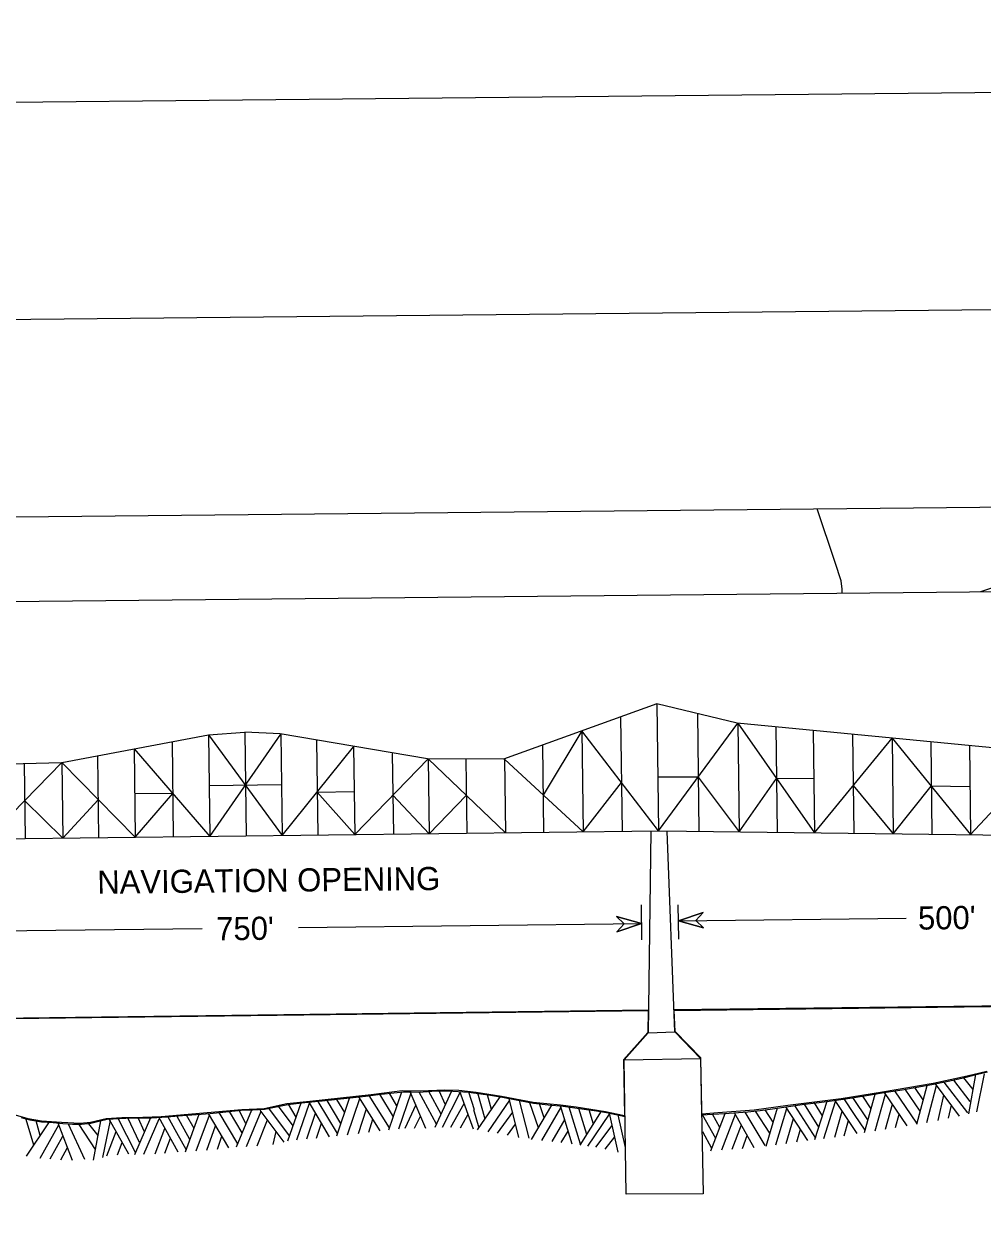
# Model space of a CAD drawing. Extents: x 3625074 to 3663148, y 511451 to 537151.
# Drawn here: x 3639869 to 3642626, y 533109 to 536567 of the extents above; entities that cross this region are included whole.
import ezdxf

# ---------------------------------------------------------------- set-up
doc = ezdxf.new("R2010")
doc.units = 0
for name, color, linetype in [('G-ANNO-NPLT', 7, 'Continuous'), ('V-ANNO-SYMB', 7, 'Continuous'), ('V-GRID-FRAM', 7, 'Continuous'), ('V-ROAD-CNTR', 7, 'Continuous'), ('V-TOPO-SHOR', 7, 'Continuous')]:
    doc.layers.add(name, color=color, linetype=linetype)

msp = doc.modelspace()

# ---------------------------------------------------------------- linework, layer by layer
at = {"layer": 'G-ANNO-NPLT'}
msp.add_lwpolyline([(3625900.3, 512034), (3662565.2, 512401.9), (3662322.6, 536567.4), (3625657.8, 536199.4)], close=True, dxfattribs=at)
at = {"layer": 'V-ANNO-SYMB'}
for p, q in [((3641688.9, 534611.5), (3641247.4, 534451.9)), ((3641688.9, 534611.5), (3641693.5, 534245.7)), ((3641919.8, 534556), (3641688.9, 534611.5)), ((3641584.2, 534573.6), (3641588.5, 534244.4)), ((3641805.3, 534583.5), (3641809.7, 534244.3)), ((3642818.6, 534469.1), (3641919.8, 534556)), ((3641921.4, 534555.8), (3641925.4, 534243)), ((3642030.5, 534545.3), (3642034.4, 534241.7)), ((3639977.2, 534442.3), (3640399.4, 534522.5)), ((3640399.4, 534522.5), (3640503.6, 534529.5)), ((3640399.4, 534522.5), (3640403.2, 534229.9)), ((3640605.2, 534524.7), (3640503.6, 534529.5)), ((3640503.6, 534529.3), (3640507.5, 534231.2)), ((3641028.9, 534453), (3640605.2, 534524.7)), ((3640606.9, 534524.5), (3640610.7, 534232.4)), ((3640709.7, 534506.1), (3640713.3, 534233.7)), ((3641472.9, 534533.4), (3641476.7, 534243)), ((3642138.1, 534534.9), (3642142, 534240.4)), ((3642251, 534524), (3642254.7, 534239)), ((3642364.9, 534513), (3642368.5, 534237.7)), ((3640185.3, 534481.8), (3640188.6, 534227.3)), ((3640294.5, 534502.6), (3640298, 534228.6)), ((3640816.5, 534487.5), (3640819.7, 534235)), ((3641359.7, 534492.5), (3641363, 534241.6)), ((3642476.2, 534502.2), (3642479.7, 534236.3)), ((3642587.5, 534491.4), (3642590.8, 534235)), ((3639758.8, 534436.8), (3639977.2, 534442.3)), ((3639869.5, 534439.6), (3639872.3, 534223.4)), ((3639977.2, 534442.3), (3639980, 534224.7)), ((3640079.6, 534461.8), (3640082.7, 534226)), ((3640927.8, 534468.3), (3640930.8, 534236.3)), ((3641247.4, 534451.9), (3641028.9, 534453)), ((3641030.5, 534453), (3641033.3, 534237.6)), ((3641139.4, 534452.4), (3641142.2, 534238.9)), ((3641250.5, 534451.8), (3641253.2, 534240.3)), ((3639323.9, 534216.7), (3641695.9, 534245.7)), ((3641671.6, 534245.4), (3641663.3, 533665.1)), ((3641695.9, 534245.7), (3643285.2, 534226.7)), ((3641740, 533667.5), (3641718.5, 534245.4)), ((3641645.7, 533931.8), (3641644.3, 534032.6)), ((3641751.8, 533933.9), (3641749.6, 534033.1)), ((3641572.4, 533999.2), (3641594.8, 533977.9)), ((3641644.8, 533978.9), (3641572.4, 533999.2)), ((3641572.4, 533999.2), (3641644.8, 533978.9)), ((3641594.8, 533977.9), (3641572.4, 533999.2)), ((3641821.5, 534011.1), (3641750.5, 533987.2)), ((3641750.5, 533987.2), (3641821.5, 534011.1)), ((3641750.5, 533987.2), (3641822.9, 533967)), ((3641822.9, 533967), (3641750.5, 533987.2)), ((3641750.6, 533987.3), (3642405.1, 533994.7)), ((3641800.5, 533988.3), (3641821.5, 534011.1)), ((3641821.5, 534011.1), (3641800.5, 533988.3)), ((3641822.9, 533967), (3641800.5, 533988.3)), ((3641800.5, 533988.3), (3641822.9, 533967)), ((3639381.6, 533953.2), (3640380.9, 533964.6)), ((3640657.7, 533967.7), (3641645.1, 533978.9)), ((3641573.8, 533955.1), (3641644.8, 533978.9)), ((3641644.8, 533978.9), (3641573.8, 533955.1)), ((3641594.8, 533977.9), (3641573.8, 533955.1)), ((3641573.8, 533955.1), (3641594.8, 533977.9)), ((3643254.9, 533749.5), (3641737.7, 533730.5)), ((3641738.6, 533729.3), (3643254.9, 533749.5)), ((3641664.2, 533729.6), (3639376.9, 533701.1)), ((3641594.6, 533587.1), (3641663.3, 533665.1)), ((3641663.3, 533665.1), (3641740, 533667.5)), ((3641740, 533667.5), (3641814.3, 533590.4)), ((3641594.6, 533587.1), (3641814.3, 533590.4)), ((3641600.1, 533200.5), (3641594.6, 533587.1)), ((3641814.3, 533590.4), (3641821.5, 533201.3)), ((3642585.7, 533431.1), (3642606, 533544.7)), ((3642608.9, 533437.6), (3642630.4, 533547)), ((3642445.5, 533439.5), (3642402.8, 533502.4)), ((3642454.3, 533472), (3642430.3, 533507)), ((3642436.4, 533401.9), (3642465.8, 533513.3)), ((3642464.9, 533407), (3642492.9, 533512.8)), ((3642558.7, 533425.3), (3642489.7, 533517.8)), ((3642582.9, 533434.3), (3642514.8, 533522.7)), ((3642589.9, 533466.8), (3642542.4, 533528.9)), ((3642598.5, 533501.5), (3642570.9, 533535.2)), ((3640742, 533421.3), (3640714.6, 533467.4)), ((3640780, 533403.8), (3640740.1, 533470.1)), ((3640768.3, 533368), (3640804.9, 533477.1)), ((3640790.9, 533435.4), (3640768.4, 533473.1)), ((3640799.3, 533371.4), (3640834.4, 533475.5)), ((3640893, 533382.6), (3640831.6, 533480.2)), ((3640919.6, 533391.2), (3640861.6, 533483.9)), ((3640931.2, 533422.8), (3640891.5, 533487.7)), ((3640917.7, 533385.8), (3640955, 533494.7)), ((3640940.6, 533454.4), (3640919.2, 533491)), ((3640946.5, 533388.8), (3640982, 533492.3)), ((3641024.3, 533388.9), (3640979.3, 533495.1)), ((3641055.1, 533402.2), (3641005, 533494.3)), ((3641068.1, 533430.8), (3641033.1, 533496.1)), ((3641050.9, 533392.9), (3641098.6, 533497.9)), ((3641080.7, 533457.9), (3641062.3, 533497.4)), ((3641072.2, 533393.5), (3641122.8, 533492.8)), ((3641161.5, 533387.8), (3641121.9, 533495.9)), ((3641164.1, 533442.7), (3641147.8, 533493.7)), ((3641172.6, 533385.3), (3641237.6, 533480.3)), ((3641194.9, 533416.4), (3641173.3, 533490.7)), ((3641212.8, 533444), (3641201.5, 533486.4)), ((3641203.4, 533380.1), (3641265.6, 533470.7)), ((3641291.8, 533363.4), (3641264.1, 533475.3)), ((3641321.5, 533361.2), (3641293.7, 533469.6)), ((3642142.6, 533357.8), (3642178, 533467.6)), ((3642169, 533360.9), (3642202.6, 533467.2)), ((3642264.8, 533374.5), (3642201.2, 533470.4)), ((3642256.4, 533429.6), (3642226.9, 533474.3)), ((3642295.6, 533414.2), (3642252.2, 533478.2)), ((3642304.6, 533446.1), (3642280.4, 533482.7)), ((3642285.3, 533377.7), (3642316.6, 533488.5)), ((3642316.2, 533382.6), (3642346.2, 533488.3)), ((3642407.9, 533397.4), (3642343.2, 533492.7)), ((3642436.2, 533405), (3642373, 533497.4)), ((3642497, 533412.7), (3642513.9, 533485.4)), ((3640458.1, 533333.3), (3640399.6, 533432.6)), ((3640483.2, 533345), (3640429.7, 533435.4)), ((3640496.1, 533376.6), (3640459.7, 533438.5)), ((3640479.8, 533336.7), (3640523.4, 533443.2)), ((3640506.7, 533403.8), (3640487.4, 533441.6)), ((3640508.9, 533337.9), (3640550.2, 533439.3)), ((3640617.1, 533350.1), (3640548, 533442.4)), ((3640632.4, 533368.2), (3640573.1, 533447.6)), ((3640642.5, 533397.1), (3640600.7, 533453.4)), ((3640627.5, 533354), (3640665.4, 533463)), ((3640651.2, 533421.5), (3640629.3, 533459.1)), ((3640653.3, 533356.5), (3640690, 533461.8)), ((3640681.8, 533359.3), (3640707.2, 533433.1)), ((3640747.1, 533365.7), (3640688.7, 533464.9)), ((3640830.1, 533374.8), (3640853.1, 533445.9)), ((3640964.7, 533390.7), (3640996.3, 533458.3)), ((3641096.1, 533393.2), (3641134.4, 533461.4)), ((3641177.8, 533390.8), (3641162.6, 533443.1)), ((3641230.1, 533375.5), (3641274, 533436)), ((3641347.7, 533391.2), (3641323.3, 533463.3)), ((3641327.8, 533357.8), (3641386.8, 533456.6)), ((3641364.4, 533420.1), (3641351, 533460.4)), ((3641357.4, 533354.6), (3641412.8, 533448.9)), ((3641445.4, 533344.5), (3641411.1, 533454.6)), ((3641469, 533344.4), (3641436.5, 533451.2)), ((3641487, 533372.3), (3641464.5, 533447.2)), ((3641468.1, 533341.2), (3641529.5, 533438.9)), ((3641506.3, 533401.7), (3641493.4, 533443.3)), ((3641577.2, 533321.4), (3641552.3, 533433.8)), ((3641844.2, 533325.5), (3641885.3, 533433)), ((3641967.9, 533334), (3641912.1, 533434.9)), ((3642000, 533340.8), (3641942.3, 533436.7)), ((3642013.6, 533375.5), (3641972.3, 533439.5)), ((3642022.7, 533407.7), (3641999.9, 533443.4)), ((3642002.5, 533338.2), (3642035.6, 533448.5)), ((3642031, 533342.3), (3642062.7, 533447.1)), ((3642122.8, 533355.3), (3642059.7, 533451.9)), ((3642145.8, 533361.8), (3642085.1, 533455.5)), ((3642154, 533392.8), (3642113, 533459.4)), ((3642164.8, 533425.8), (3642142, 533462.9)), ((3642200.1, 533364.5), (3642221.4, 533439.7)), ((3642345.7, 533387.3), (3642366, 533459.3)), ((3642526.9, 533418.8), (3642535.4, 533456.3)), ((3639896.9, 533341.3), (3639875.3, 533415.6)), ((3639875.9, 533309.8), (3639939.7, 533405.6)), ((3639915.3, 533369), (3639903.5, 533411.2)), ((3639915, 533304.4), (3639968.7, 533400.3)), ((3640007.9, 533297.2), (3639966.7, 533404.9)), ((3640043.7, 533300.4), (3639996.8, 533402)), ((3640074.3, 533329.1), (3640027, 533401.3)), ((3640081.5, 533369.7), (3640055, 533402.8)), ((3640068.8, 533298.5), (3640089.9, 533411.7)), ((3640095, 533305.5), (3640117, 533412.7)), ((3640170, 533315.5), (3640113.7, 533416.2)), ((3640189.3, 533320.4), (3640139.3, 533418.2)), ((3640200.4, 533348.7), (3640167.5, 533419.7)), ((3640186.9, 533314.8), (3640233, 533420.6)), ((3640214.9, 533380.2), (3640196.7, 533419.7)), ((3640212.8, 533315.3), (3640257.4, 533417.5)), ((3640312.4, 533321), (3640256.3, 533421.5)), ((3640308.2, 533376.6), (3640282.2, 533423.5)), ((3640345.7, 533358), (3640307.8, 533425.4)), ((3640332.8, 533322.5), (3640372.8, 533430.5)), ((3640357.5, 533389.2), (3640336.2, 533427.6)), ((3640364.1, 533325), (3640402.3, 533428)), ((3640393.9, 533327.4), (3640419.7, 533397.5)), ((3640538.7, 533339.4), (3640569, 533414.4)), ((3640709.3, 533362), (3640724, 533404.8)), ((3640770.1, 533374.7), (3640742, 533421.3)), ((3640859.8, 533378.4), (3640871.7, 533416.2)), ((3640991.9, 533390.1), (3641009.1, 533424.5)), ((3641123.6, 533390.9), (3641145.8, 533430.4)), ((3641259, 533369.9), (3641282.2, 533402)), ((3641387.1, 533351.7), (3641424.6, 533416.2)), ((3641490, 533338.7), (3641552.8, 533430.9)), ((3641513.2, 533335.4), (3641560.1, 533397.9)), ((3641598.2, 533334.7), (3641577.7, 533428.3)), ((3641857.7, 533360.9), (3641820.2, 533428.6)), ((3641869.6, 533392), (3641848.7, 533430.5)), ((3641875.3, 533327.6), (3641914.7, 533430.2)), ((3641905.1, 533329.7), (3641931.8, 533399.5)), ((3642060.6, 533346.5), (3642081.9, 533418)), ((3642227.3, 533368.7), (3642239.7, 533412.3)), ((3642287.1, 533384.6), (3642256.6, 533429.7)), ((3642374.9, 533392), (3642385.5, 533430.2)), ((3639943.4, 533302.3), (3639980.7, 533367.1)), ((3640107.2, 533311), (3640133.5, 533380.9)), ((3640246.1, 533316.3), (3640273.7, 533389.4)), ((3640334.9, 533329.2), (3640308.2, 533376.6)), ((3640424.8, 533330.1), (3640437.8, 533367.5)), ((3640585.3, 533343.5), (3640593.8, 533381)), ((3641413.3, 533348.9), (3641433.8, 533381.4)), ((3641540.2, 533329.5), (3641567.3, 533365.8)), ((3641846.7, 533332.2), (3641820.3, 533379.8)), ((3641934.5, 533331.7), (3641948.6, 533368.8)), ((3642090.6, 533350.8), (3642101.5, 533387.7)), ((3639974.6, 533299.6), (3639993.6, 533334.3)), ((3640137.6, 533313.2), (3640151, 533349.3)), ((3640273.6, 533318.2), (3640289.9, 533361.3)), ((3641821.5, 533201.3), (3641600.1, 533200.5))]:
    msp.add_line(p, q, dxfattribs=at)
for points in [[(3628644.1, 512686.6), (3661725.6, 513018.6), (3661495.6, 535934), (3628414.1, 535602), (3628644.1, 512686.6)], [(3641693.5, 534245.7), (3641921.4, 534555.8), (3642142, 534240.4), (3642364.9, 534513), (3642590.8, 534235), (3642810, 534469.9), (3643044.8, 534229.6), (3643162.8, 534381.8)], [(3640185.3, 534481.8), (3640403.2, 534229.9), (3640606.9, 534524.5)], [(3640399.4, 534522.5), (3640610.7, 534232.4), (3640816.5, 534487.5)], [(3641693.5, 534245.7), (3641472.9, 534533.4), (3641361.7, 534348.9)], [(3639762.1, 534222.1), (3639977.2, 534442.3), (3640188.6, 534227.3)], [(3640819.7, 534235), (3641030.5, 534453), (3641253.2, 534240.3)], [(3641250.5, 534451.8), (3641476.7, 534243)], [(3641807, 534400.3), (3641691.6, 534400.3)], [(3641807, 534400.3), (3641925.4, 534243), (3642032.3, 534396.8)], [(3640401.3, 534376.7), (3640608.8, 534378.8)], [(3641476.7, 534243), (3641586.7, 534385)], [(3642140, 534395.5), (3642032.3, 534396.8)], [(3642252.8, 534376.1), (3642368.5, 534237.7), (3642477.8, 534374)], [(3642589, 534372.7), (3642477.8, 534374)], [(3639870.7, 534332.6), (3639980, 534224.7), (3640081.7, 534335.5)], [(3640188.6, 534227.3), (3640296.4, 534353.2), (3640187, 534352.1)], [(3640819.7, 534235), (3640711.8, 534357.6), (3640818.1, 534358.8)], [(3641140.5, 534347.3), (3641033.3, 534237.6), (3640929.3, 534348.3)], [(3641738.6, 533729.3), (3643253.9, 533748.3)], [(3639377.3, 533700.2), (3641663.1, 533728.7), (3641662.4, 533665.5), (3641592.9, 533586.8), (3641595.6, 533425.6), (3641541.1, 533437.8), (3641456.2, 533450.3), (3641411.3, 533456.4), (3641332.5, 533464.2), (3641241.4, 533481.5), (3641169, 533493.4), (3641118.6, 533498.4), (3641078.9, 533499.5), (3641009.1, 533496.9), (3640956.1, 533497.5), (3640866.5, 533486.5), (3640691, 533466.7), (3640624.8, 533460.6), (3640559.1, 533446.3), (3640495, 533443.5), (3640262.8, 533423.3), (3640210.2, 533421.3), (3640149.5, 533420.5), (3640104.7, 533417.3), (3640059.6, 533406.3), (3640030.4, 533403.7), (3639976.2, 533406.3), (3639919.2, 533410.8), (3639880.9, 533417), (3639808, 533438.6)], [(3642637.2, 533553.7), (3642580.4, 533539.5), (3642483.4, 533518.9), (3642337.8, 533494.2), (3642218.3, 533475.1), (3642065.4, 533455.5), (3641968.1, 533442.5), (3641864.1, 533434), (3641818.3, 533431), (3641815.3, 533592.5), (3641741.2, 533668.3), (3641738.6, 533729.3)], [(3641817, 533428.3), (3641883.5, 533432.9), (3641949.9, 533437.5), (3641985.5, 533441.3), (3642021, 533446.4), (3642066.9, 533452.9), (3642112.9, 533459.4), (3642155.5, 533464.5), (3642198.1, 533469.9), (3642250.3, 533477.9), (3642302.5, 533486.2), (3642348.1, 533493.5), (3642393.6, 533500.9), (3642436.3, 533508), (3642478.9, 533515.6), (3642526.6, 533525.4), (3642574.1, 533536.1), (3642606.6, 533544.6), (3642639.3, 533552.5)], [(3639860.6, 533421), (3639885.3, 533414.1), (3639918.9, 533408.9), (3639952.9, 533406.3), (3639980.4, 533403.9), (3640008, 533402), (3640034.3, 533401.9), (3640060.6, 533404.3), (3640084, 533410.2), (3640107.4, 533415.8), (3640143.3, 533418.3), (3640179.3, 533419.7), (3640207.3, 533419.7), (3640235.2, 533420.3), (3640279.9, 533423.3), (3640324.6, 533426.7), (3640364.3, 533429.8), (3640404, 533433), (3640448.7, 533437.3), (3640493.4, 533441.9), (3640526.8, 533443.4), (3640560.2, 533445), (3640593.6, 533451.9), (3640627.1, 533458.9), (3640676.3, 533463.7), (3640725.6, 533468.5), (3640770.3, 533473.3), (3640815, 533478.2), (3640851, 533482.6), (3640886.9, 533487.1), (3640923.2, 533491.4), (3640959.6, 533495.2), (3640981.7, 533495), (3641003.8, 533494.2), (3641029.3, 533495.8), (3641054.8, 533497.4), (3641086.1, 533497.5), (3641117.4, 533496.3), (3641146.7, 533493.9), (3641175.9, 533490.3), (3641210.1, 533484.9), (3641244.3, 533479.2), (3641288.9, 533470.5), (3641333.6, 533462.2), (3641376.2, 533457.7), (3641418.8, 533453.6), (3641452.6, 533448.9), (3641486.4, 533444.2), (3641515.3, 533440.4), (3641544, 533435.6), (3641570.6, 533429.8), (3641597.1, 533424)]]:
    msp.add_lwpolyline(points, dxfattribs=at)
msp.add_lwpolyline([(3635134.1, 534859.2), (3646887.7, 534977.1), (3646920, 531757), (3635166.4, 531639)], close=True, dxfattribs=at)
at = {"layer": 'V-GRID-FRAM'}
msp.add_lwpolyline([(3629129.4, 535042.1), (3660791.6, 535359.9), (3660982, 517178), (3629304, 516860), (3629129.4, 535042.1)], dxfattribs=at)
at = {"layer": 'V-ROAD-CNTR'}
msp.add_lwpolyline([(3642619.9, 534934.3), (3643120.9, 535100.8)], dxfattribs=at)
at = {"layer": 'V-TOPO-SHOR'}
msp.add_lwpolyline([(3642221.7, 534930.3), (3642221.6, 534941.6), (3642218.5, 534964.9), (3642200.9, 535017.6), (3642149.7, 535172.8)], dxfattribs=at)

# ---------------------------------------------------------------- texts
at = {"layer": 'V-ANNO-SYMB'}
for s, rotation, p in [('NAVIGATION OPENING', 0.6333, (3640079.8, 534064.7)), ("500'", 0.65, (3642439.8, 533961.6)), ("750'", 0.65, (3640421.7, 533930.7))]:
    msp.add_text(s, height=66.7, rotation=rotation, dxfattribs=at).set_placement(p)

doc.saveas('drawing.dxf')
